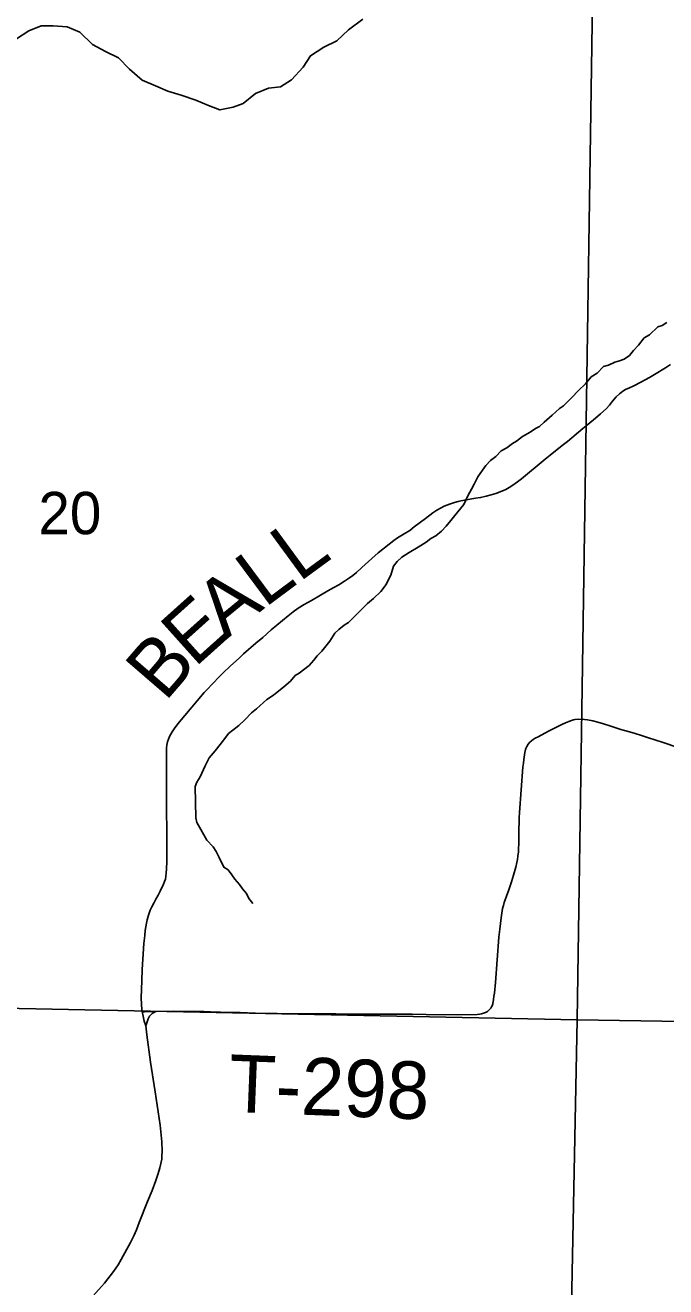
# Model space of a CAD drawing. Extents: x 0 to 34, y 0 to 22.
# Drawn here: x 20.67 to 21.303, y 15.38 to 16.628 of the extents above; entities that cross this region are included whole.
import ezdxf

# ---------------------------------------------------------------- set-up
doc = ezdxf.new("R2010")
doc.units = 0
for name, color, linetype in [('GM_X_Corporation', 7, 'Continuous'), ('GM_X_Major_Lake', 7, 'Continuous'), ('GM_X_Minor_River', 7, 'Continuous'), ('GM_X_Section_Text', 7, 'Continuous'), ('GM_X_Township_Road', 7, 'Continuous'), ('GM_X_Township_Road_Text', 7, 'Continuous')]:
    doc.layers.add(name, color=color, linetype=linetype)

msp = doc.modelspace()

# ---------------------------------------------------------------- linework, layer by layer
at = {"layer": 'GM_X_Corporation'}
for points in [[(20.2179, 16.6698), (21.2309, 16.6512), (21.2159, 15.6439), (20.1931, 15.6647)], [(21.2309, 16.6512), (22.2392, 16.6385), (22.2224, 15.6282), (21.2159, 15.6439)], [(21.2159, 15.6439), (21.1958, 14.6279), (20.2028, 14.6536), (20.1931, 15.6647)], [(22.2224, 15.6282), (22.2045, 14.6168), (21.1958, 14.6279), (21.2159, 15.6439)]]:
    msp.add_lwpolyline(points, close=True, dxfattribs=at)
at = {"layer": 'GM_X_Major_Lake'}
for points in [[(20.8511, 16.5482), (20.8625, 16.5437), (20.8757, 16.5465), (20.8855, 16.55), (20.8976, 16.56), (20.9104, 16.5654), (20.9225, 16.5667), (20.9334, 16.5736), (20.9447, 16.5859), (20.9521, 16.5973), (20.9653, 16.6058), (20.9781, 16.612), (20.9898, 16.6231), (21.0037, 16.6335)], [(20.6614, 16.6142), (20.6734, 16.6219), (20.6855, 16.6269), (20.6976, 16.627), (20.7113, 16.626), (20.7238, 16.6205), (20.7365, 16.6085), (20.7494, 16.6014), (20.762, 16.5954), (20.7731, 16.5842), (20.7857, 16.5733), (20.7986, 16.5677), (20.8108, 16.5622), (20.8241, 16.5585), (20.8385, 16.5534), (20.8511, 16.5482)]]:
    msp.add_lwpolyline(points, dxfattribs=at)
at = {"layer": 'GM_X_Minor_River'}
for points in [[(21.3045, 16.3335), (21.3, 16.3307), (21.2955, 16.3292), (21.2872, 16.3214), (21.282, 16.3183), (21.2764, 16.3113), (21.2716, 16.3059), (21.2675, 16.3009), (21.2622, 16.2974), (21.2577, 16.2955), (21.2532, 16.2942), (21.2468, 16.2915), (21.2419, 16.2899), (21.2355, 16.2833), (21.2295, 16.2798), (21.2239, 16.2728), (21.2172, 16.2663), (21.2105, 16.2593), (21.2023, 16.2512), (21.1982, 16.2485), (21.1911, 16.2419), (21.1832, 16.2349), (21.1787, 16.2307), (21.1746, 16.2287), (21.1693, 16.2252), (21.1618, 16.2209), (21.1558, 16.2162), (21.1517, 16.2139), (21.1461, 16.2096), (21.1408, 16.2065), (21.1352, 16.2011), (21.13, 16.1972), (21.1255, 16.1921), (21.1222, 16.1875), (21.1177, 16.181), (21.114, 16.1737), (21.1114, 16.1687), (21.1081, 16.1629), (21.1037, 16.1537), (21.0948, 16.1426), (21.0907, 16.1379), (21.0862, 16.1321), (21.0817, 16.1271), (21.0761, 16.1225), (21.0712, 16.1201), (21.0664, 16.1162), (21.0585, 16.1115), (21.0495, 16.1061), (21.0424, 16.1014), (21.0379, 16.0971), (21.0341, 16.0925), (21.0316, 16.0837), (21.029, 16.0787), (21.0268, 16.0745), (21.0216, 16.0676), (21.0145, 16.0606), (21.0085, 16.0556), (21.0018, 16.049), (20.9895, 16.037), (20.9854, 16.0343), (20.9801, 16.03), (20.976, 16.0265), (20.9712, 16.0184), (20.9634, 16.0084), (20.9585, 16.0038), (20.9552, 15.9995), (20.9507, 15.9945), (20.941, 15.9867), (20.9368, 15.9844), (20.9324, 15.979), (20.9256, 15.9732), (20.9155, 15.965), (20.9088, 15.9607), (20.8987, 15.9514), (20.8938, 15.9476), (20.8871, 15.9406)], [(20.8871, 15.9406), (20.8811, 15.9352), (20.8751, 15.9305), (20.871, 15.927), (20.8662, 15.9209), (20.8576, 15.9101), (20.8517, 15.9031), (20.848, 15.8951), (20.8428, 15.8843), (20.8395, 15.8789), (20.8381, 15.8747), (20.8385, 15.8439), (20.8397, 15.839), (20.8436, 15.8322), (20.8494, 15.8216), (20.8559, 15.8152), (20.8586, 15.8103), (20.8618, 15.8046), (20.8664, 15.7948), (20.8706, 15.7922), (20.8741, 15.7873), (20.8772, 15.7831), (20.8818, 15.7779), (20.8849, 15.7734), (20.8888, 15.7688), (20.8911, 15.7639), (20.895, 15.759)]]:
    msp.add_lwpolyline(points, dxfattribs=at)
at = {"layer": 'GM_X_Township_Road'}
for points in [[(20.7311, 15.3645), (20.7454, 15.3804), (20.7483, 15.3837), (20.7572, 15.3952), (20.7618, 15.4017), (20.7649, 15.407), (20.7739, 15.4237), (20.7772, 15.4304), (20.7798, 15.4365), (20.7825, 15.4437), (20.7908, 15.4642), (20.7953, 15.4752), (20.799, 15.4851), (20.8013, 15.492), (20.803, 15.4975), (20.8041, 15.5018), (20.8049, 15.5061), (20.8051, 15.5093), (20.8053, 15.514), (20.805, 15.5234), (20.8043, 15.53), (20.8033, 15.5397), (20.7983, 15.5727), (20.7938, 15.6021), (20.7902, 15.6292), (20.7891, 15.6381), (20.7876, 15.6426), (20.7868, 15.6459), (20.7861, 15.6494), (20.7856, 15.6519), (20.7853, 15.6535), (20.7848, 15.6599), (20.7846, 15.6654), (20.7851, 15.683), (20.7856, 15.6937), (20.7861, 15.7039), (20.7872, 15.7194), (20.7881, 15.7274), (20.7886, 15.7323), (20.7891, 15.7359), (20.7897, 15.7395), (20.7906, 15.7429), (20.7919, 15.7474), (20.7936, 15.7523), (20.7952, 15.7557), (20.7971, 15.7593), (20.7992, 15.7632), (20.8015, 15.7674), (20.8034, 15.7711), (20.8068, 15.7783), (20.8078, 15.7809), (20.8085, 15.7832), (20.809, 15.786), (20.8094, 15.7892), (20.8096, 15.793), (20.8098, 15.8005), (20.81, 15.8277), (20.8097, 15.8547), (20.8096, 15.8649), (20.8095, 15.8824), (20.8096, 15.9108), (20.8097, 15.9128), (20.8101, 15.9157), (20.8107, 15.9189), (20.8116, 15.9216), (20.8127, 15.9243), (20.8138, 15.9265), (20.8151, 15.9287), (20.8172, 15.9317), (20.8207, 15.9367), (20.847, 15.9677), (20.8491, 15.97), (20.8617, 15.9833), (20.8658, 15.9872), (20.8725, 15.9938), (20.8817, 16.0021), (20.8859, 16.0058), (20.8981, 16.0163), (20.9049, 16.0221), (20.9133, 16.0295), (20.9187, 16.0341), (20.9299, 16.0435), (20.9348, 16.0473), (20.9397, 16.051), (20.9459, 16.0547), (20.9529, 16.0588), (20.9618, 16.064), (20.9693, 16.0682), (20.9751, 16.0714), (20.98, 16.0743), (20.9858, 16.0778), (20.9905, 16.0811), (20.9939, 16.0835), (20.9975, 16.0864), (21.0028, 16.0912), (21.0128, 16.1002), (21.0191, 16.1057), (21.0298, 16.1144), (21.0344, 16.1179), (21.0382, 16.1205), (21.0447, 16.1245), (21.0502, 16.128), (21.0547, 16.1314), (21.0659, 16.1398), (21.0732, 16.1452), (21.0771, 16.148), (21.0805, 16.15), (21.0843, 16.1518), (21.0894, 16.154), (21.0944, 16.1556), (21.0981, 16.1567), (21.1007, 16.1572), (21.11, 16.1588), (21.1154, 16.1597), (21.1202, 16.1605), (21.1258, 16.1617), (21.1307, 16.163), (21.1354, 16.1644), (21.1398, 16.166), (21.1451, 16.1684), (21.1486, 16.1703), (21.1522, 16.1726), (21.1569, 16.1759), (21.1606, 16.1791), (21.1841, 16.1983), (21.1891, 16.2023), (21.2011, 16.2118), (21.2063, 16.2158), (21.2214, 16.2288), (21.2262, 16.2327), (21.234, 16.239), (21.2389, 16.2432), (21.2444, 16.2482), (21.2479, 16.2519), (21.2509, 16.2559), (21.2544, 16.26), (21.2576, 16.263), (21.2609, 16.2656), (21.2636, 16.2672), (21.2676, 16.2691), (21.2719, 16.2709), (21.2789, 16.2745), (21.2875, 16.2792), (21.2922, 16.282), (21.3033, 16.2888), (21.308, 16.2919)], [(20.7856, 15.6519), (20.7879, 15.652), (20.7908, 15.6521), (20.799, 15.6524), (20.8163, 15.6526), (20.8334, 15.6524), (20.8386, 15.6523), (20.8464, 15.6521), (20.8533, 15.652), (20.8631, 15.6517), (20.876, 15.6513), (20.8825, 15.6511), (20.8896, 15.6509), (20.8976, 15.6507), (20.941, 15.65), (20.9634, 15.6499), (20.9772, 15.6498), (20.9931, 15.6495), (21.0046, 15.6495), (21.0127, 15.6495), (21.026, 15.6496), (21.0525, 15.6496), (21.0666, 15.6493), (21.0974, 15.6489), (21.1169, 15.6493), (21.1195, 15.6496), (21.1212, 15.65), (21.1233, 15.6506), (21.1253, 15.6514), (21.1271, 15.6524), (21.1283, 15.6534), (21.1295, 15.6545), (21.1305, 15.6556), (21.1312, 15.6567), (21.1317, 15.658), (21.1323, 15.6599), (21.133, 15.6641), (21.1335, 15.6673), (21.1339, 15.6704), (21.1349, 15.6808), (21.1383, 15.7259), (21.1393, 15.7337), (21.14, 15.7394), (21.1407, 15.7447), (21.1414, 15.7495), (21.1421, 15.7541), (21.1428, 15.7572), (21.1436, 15.76), (21.1447, 15.7628), (21.1459, 15.7662), (21.1482, 15.7726), (21.1508, 15.7806), (21.1529, 15.7872), (21.1551, 15.795), (21.1562, 15.7997), (21.1568, 15.8026), (21.1572, 15.8057), (21.1577, 15.8102), (21.1579, 15.8139), (21.158, 15.8176), (21.1582, 15.8283), (21.1584, 15.8439), (21.1588, 15.849), (21.1622, 15.8939), (21.1626, 15.8977), (21.163, 15.9015), (21.1641, 15.9085), (21.1647, 15.9112), (21.1649, 15.9124), (21.1659, 15.9144), (21.1672, 15.9165), (21.169, 15.9186), (21.1706, 15.92), (21.1722, 15.9212), (21.1743, 15.9224), (21.1771, 15.9239), (21.1873, 15.9293), (21.1967, 15.934), (21.2007, 15.9362), (21.2044, 15.9378), (21.2074, 15.9391), (21.2102, 15.94), (21.2123, 15.9407), (21.2138, 15.941), (21.217, 15.9414), (21.223, 15.9411), (21.2261, 15.9406), (21.2314, 15.9395), (21.2363, 15.9382), (21.2418, 15.9366), (21.2482, 15.9346), (21.2589, 15.9312), (21.2641, 15.9297), (21.2721, 15.9274), (21.2803, 15.9247), (21.2862, 15.9228), (21.2925, 15.9209), (21.301, 15.9183), (21.3155, 15.9133)], [(20.7891, 15.6381), (20.7908, 15.643), (20.7916, 15.6449), (20.7921, 15.6463), (20.7929, 15.6476), (20.7939, 15.6486), (20.7955, 15.6501), (20.7971, 15.6512), (20.799, 15.6524)]]:
    msp.add_lwpolyline(points, dxfattribs=at)

# ---------------------------------------------------------------- texts
at = {"layer": 'GM_X_Section_Text'}
msp.add_text('20', height=0.04186, rotation=0, dxfattribs=at).set_placement((20.6829, 16.1242))
at = {"layer": 'GM_X_Township_Road_Text'}
for s, height, rotation, p in [('L', 0.0568, 36.2536, (20.9406, 16.0761)), ('L', 0.0568, 36.6642, (20.9066, 16.0508)), ('A', 0.0568, 39.3317, (20.8684, 16.0195)), ('E', 0.0568, 41.8894, (20.8373, 15.9916)), ('B', 0.0568, 49.2264, (20.8082, 15.9576)), ('T-298', 0.05682, 357.7533, (20.8703, 15.5531))]:
    msp.add_text(s, height=height, rotation=rotation, dxfattribs=at).set_placement(p)

doc.saveas('drawing.dxf')
